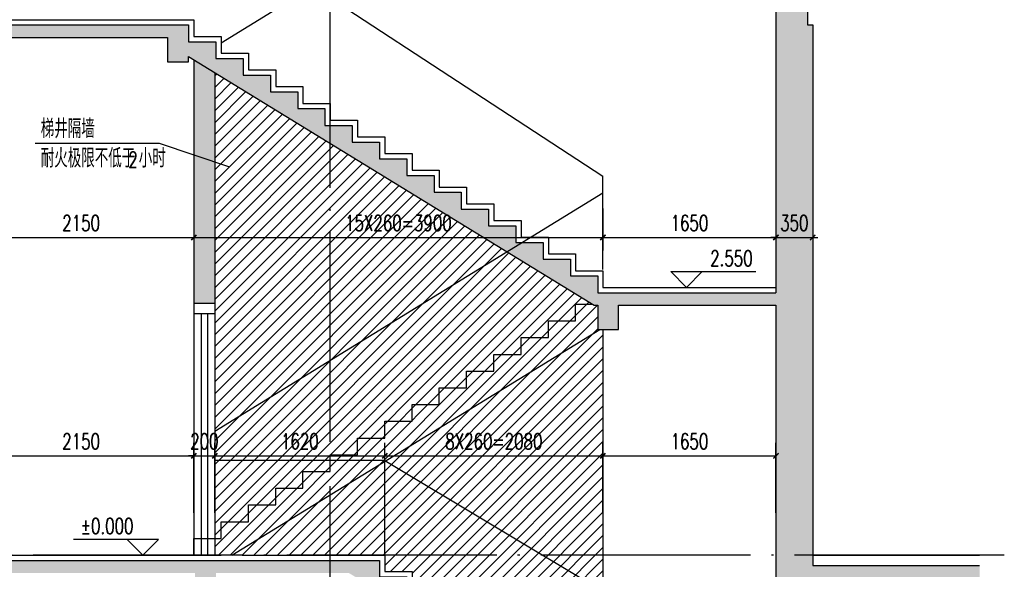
# Model space of a CAD drawing. Extents: x 797781 to 1255204, y 21234 to 1024248.
# Tile 981 of 1056: x 1151283 to 1160671, y 621238 to 626473. Entities that reach past the tile are written whole.
import ezdxf

# ---------------------------------------------------------------- set-up
doc = ezdxf.new("R2010")
doc.units = 0
doc.header["$LTSCALE"] = 1000
doc.header["$MEASUREMENT"] = 0
doc.linetypes.add('230303生产综合楼-平面图_t8$0$DOTE', pattern=[2.42, 2, -0.2, 0.02, -0.2])
for name, color, linetype in [('230303生产综合楼-平面图_t8$0$AXIS', 3, 'Continuous'), ('230303生产综合楼-平面图_t8$0$DIM_ELEV', 3, 'Continuous'), ('230303生产综合楼-平面图_t8$0$DIM_LEAD', 3, 'Continuous'), ('230303生产综合楼-平面图_t8$0$DOOR_FIRE', 4, 'Continuous'), ('230303生产综合楼-平面图_t8$0$DOTE', 1, '230303生产综合楼-平面图_t8$0$DOTE'), ('230303生产综合楼-平面图_t8$0$PUB_DIM', 3, 'Continuous'), ('230303生产综合楼-平面图_t8$0$PUB_TEXT', 7, 'Continuous'), ('230303生产综合楼-平面图_t8$0$WALL', 40, 'Continuous'), ('PUB_HATCH', 8, 'Continuous')]:
    doc.layers.add(name, color=color, linetype=linetype)
doc.styles.add('230303生产综合楼-平面图_t8$0$_TCH_DIM', font='SIMPLEX', dxfattribs={"bigfont": 'GBCBIG'})
doc.styles.add('230303生产综合楼-平面图_T8$0$_TCH_DIM_T3', font='SIMPLEX', dxfattribs={"width": 0.705882, "bigfont": 'GBCBIG'})
doc.dimstyles.new('230303生产综合楼-平面图_T8$0$_TCH_ARCH&&50', dxfattribs={"dimtxt": 148.75, "dimasz": 50, "dimexe": 125, "dimexo": 150, "dimgap": 63.125, "dimtad": 1, "dimdec": 0, "dimzin": 0, "dimdsep": 46, "dimtxsty": '230303生产综合楼-平面图_T8$0$_TCH_DIM_T3', "dimblk": '230303生产综合楼-平面图_t8$0$_ArchTick', "dimcen": 0.09, "dimclrt": 7, "dimazin": 2, "dimtfac": 1, "dimtdec": 0, "dimtix": 1, "dimtmove": 2, "dimatfit": 3, "dimfxl": 1, "dimtolj": 1, "dimtzin": 0, "dimarcsym": 0})

# ---------------------------------------------------------------- blocks, each defined once
blk = doc.blocks.new('230303生产综合楼-平面图_t8$0$_ArchTick')
at = {"color": 0, "linetype": 'ByBlock', "const_width": 0.3}
blk.add_lwpolyline([(-0.5, -0.5), (0.5, 0.5)], dxfattribs=at)
blk = doc.blocks.new('*D3576')
at = {"layer": '230303生产综合楼-平面图_t8$0$AXIS', "color": 0, "lineweight": -2, "transparency": 16777216}
for p, q in [((1150793.7, 621777), (1150793.7, 622444.1)), ((1152943.7, 621777), (1152943.7, 622444.1)), ((1150793.7, 622319.1), (1152943.7, 622319.1))]:
    blk.add_line(p, q, dxfattribs=at)
at = {"layer": 'Defpoints', "color": 0, "transparency": 16777216}
for p in [(1152943.7, 622319.1), (1150793.7, 621627), (1152943.7, 621627)]:
    blk.add_point(p, dxfattribs=at)
at = {"layer": '230303生产综合楼-平面图_t8$0$AXIS', "color": 0, "lineweight": -2, "transparency": 16777216, "xscale": 50, "yscale": 50, "zscale": 50, "rotation": 180}
blk.add_blockref('230303生产综合楼-平面图_t8$0$_ArchTick', (1150793.7, 622319.1), dxfattribs=at)
at = {"layer": '230303生产综合楼-平面图_t8$0$AXIS', "color": 0, "lineweight": -2, "transparency": 16777216, "xscale": 50, "yscale": 50, "zscale": 50}
blk.add_blockref('230303生产综合楼-平面图_t8$0$_ArchTick', (1152943.7, 622319.1), dxfattribs=at)
at = {"layer": '230303生产综合楼-平面图_t8$0$AXIS', "color": 7, "transparency": 16777216, "insert": (1151868.7, 622456.6), "char_height": 148.75, "attachment_point": 5, "style": '230303生产综合楼-平面图_T8$0$_TCH_DIM_T3'}
blk.add_mtext('\\A1;2150', dxfattribs=at)
blk = doc.blocks.new('*D3577')
at = {"layer": '230303生产综合楼-平面图_t8$0$AXIS', "color": 0, "lineweight": -2, "transparency": 16777216}
for p, q in [((1152943.7, 621777), (1152943.7, 622444.1)), ((1153143.7, 621777), (1153143.7, 622444.1)), ((1152943.7, 622319.1), (1152893.7, 622319.1)), ((1152943.7, 622319.1), (1153143.7, 622319.1)), ((1153143.7, 622319.1), (1153193.7, 622319.1))]:
    blk.add_line(p, q, dxfattribs=at)
at = {"layer": 'Defpoints', "color": 0, "transparency": 16777216}
for p in [(1153143.7, 622319.1), (1152943.7, 621627), (1153143.7, 621627)]:
    blk.add_point(p, dxfattribs=at)
at = {"layer": '230303生产综合楼-平面图_t8$0$AXIS', "color": 0, "lineweight": -2, "transparency": 16777216, "xscale": 50, "yscale": 50, "zscale": 50}
blk.add_blockref('230303生产综合楼-平面图_t8$0$_ArchTick', (1152943.7, 622319.1), dxfattribs=at)
at = {"layer": '230303生产综合楼-平面图_t8$0$AXIS', "color": 0, "lineweight": -2, "transparency": 16777216, "xscale": 50, "yscale": 50, "zscale": 50, "rotation": 180}
blk.add_blockref('230303生产综合楼-平面图_t8$0$_ArchTick', (1153143.7, 622319.1), dxfattribs=at)
at = {"layer": '230303生产综合楼-平面图_t8$0$AXIS', "color": 7, "transparency": 16777216, "insert": (1153043.7, 622456.6), "char_height": 148.75, "attachment_point": 5, "style": '230303生产综合楼-平面图_T8$0$_TCH_DIM_T3'}
blk.add_mtext('\\A1;200', dxfattribs=at)
blk = doc.blocks.new('*D3578')
at = {"layer": '230303生产综合楼-平面图_t8$0$AXIS', "color": 0, "lineweight": -2, "transparency": 16777216}
for p, q in [((1153143.7, 621777), (1153143.7, 622444.1)), ((1154763.7, 621777), (1154763.7, 622444.1)), ((1153143.7, 622319.1), (1154763.7, 622319.1))]:
    blk.add_line(p, q, dxfattribs=at)
at = {"layer": 'Defpoints', "color": 0, "transparency": 16777216}
for p in [(1154763.7, 622319.1), (1153143.7, 621627), (1154763.7, 621627)]:
    blk.add_point(p, dxfattribs=at)
at = {"layer": '230303生产综合楼-平面图_t8$0$AXIS', "color": 0, "lineweight": -2, "transparency": 16777216, "xscale": 50, "yscale": 50, "zscale": 50, "rotation": 180}
blk.add_blockref('230303生产综合楼-平面图_t8$0$_ArchTick', (1153143.7, 622319.1), dxfattribs=at)
at = {"layer": '230303生产综合楼-平面图_t8$0$AXIS', "color": 0, "lineweight": -2, "transparency": 16777216, "xscale": 50, "yscale": 50, "zscale": 50}
blk.add_blockref('230303生产综合楼-平面图_t8$0$_ArchTick', (1154763.7, 622319.1), dxfattribs=at)
at = {"layer": '230303生产综合楼-平面图_t8$0$AXIS', "color": 7, "transparency": 16777216, "insert": (1153953.7, 622456.6), "char_height": 148.75, "attachment_point": 5, "style": '230303生产综合楼-平面图_T8$0$_TCH_DIM_T3'}
blk.add_mtext('\\A1;1620', dxfattribs=at)
blk = doc.blocks.new('*D3579')
at = {"layer": '230303生产综合楼-平面图_t8$0$AXIS', "color": 0, "lineweight": -2, "transparency": 16777216}
for p, q in [((1154763.7, 621777), (1154763.7, 622444.1)), ((1156843.7, 621777), (1156843.7, 622444.1)), ((1154763.7, 622319.1), (1156843.7, 622319.1))]:
    blk.add_line(p, q, dxfattribs=at)
at = {"layer": 'Defpoints', "color": 0, "transparency": 16777216}
for p in [(1156843.7, 622319.1), (1154763.7, 621627), (1156843.7, 621627)]:
    blk.add_point(p, dxfattribs=at)
at = {"layer": '230303生产综合楼-平面图_t8$0$AXIS', "color": 0, "lineweight": -2, "transparency": 16777216, "xscale": 50, "yscale": 50, "zscale": 50, "rotation": 180}
blk.add_blockref('230303生产综合楼-平面图_t8$0$_ArchTick', (1154763.7, 622319.1), dxfattribs=at)
at = {"layer": '230303生产综合楼-平面图_t8$0$AXIS', "color": 0, "lineweight": -2, "transparency": 16777216, "xscale": 50, "yscale": 50, "zscale": 50}
blk.add_blockref('230303生产综合楼-平面图_t8$0$_ArchTick', (1156843.7, 622319.1), dxfattribs=at)
at = {"layer": '230303生产综合楼-平面图_t8$0$AXIS', "color": 7, "transparency": 16777216, "insert": (1155803.7, 622456.6), "char_height": 148.75, "attachment_point": 5, "style": '230303生产综合楼-平面图_T8$0$_TCH_DIM_T3'}
blk.add_mtext('\\A1;8X260=2080', dxfattribs=at)
blk = doc.blocks.new('*D3580')
at = {"layer": '230303生产综合楼-平面图_t8$0$AXIS', "color": 0, "lineweight": -2, "transparency": 16777216}
for p, q in [((1156843.7, 621777), (1156843.7, 622444.1)), ((1158493.7, 621777), (1158493.7, 622444.1)), ((1156843.7, 622319.1), (1158493.7, 622319.1))]:
    blk.add_line(p, q, dxfattribs=at)
at = {"layer": 'Defpoints', "color": 0, "transparency": 16777216}
for p in [(1158493.7, 622319.1), (1156843.7, 621627), (1158493.7, 621627)]:
    blk.add_point(p, dxfattribs=at)
at = {"layer": '230303生产综合楼-平面图_t8$0$AXIS', "color": 0, "lineweight": -2, "transparency": 16777216, "xscale": 50, "yscale": 50, "zscale": 50, "rotation": 180}
blk.add_blockref('230303生产综合楼-平面图_t8$0$_ArchTick', (1156843.7, 622319.1), dxfattribs=at)
at = {"layer": '230303生产综合楼-平面图_t8$0$AXIS', "color": 0, "lineweight": -2, "transparency": 16777216, "xscale": 50, "yscale": 50, "zscale": 50}
blk.add_blockref('230303生产综合楼-平面图_t8$0$_ArchTick', (1158493.7, 622319.1), dxfattribs=at)
at = {"layer": '230303生产综合楼-平面图_t8$0$AXIS', "color": 7, "transparency": 16777216, "insert": (1157668.7, 622456.6), "char_height": 148.75, "attachment_point": 5, "style": '230303生产综合楼-平面图_T8$0$_TCH_DIM_T3'}
blk.add_mtext('\\A1;1650', dxfattribs=at)
blk = doc.blocks.new('*D3636')
at = {"layer": '230303生产综合楼-平面图_t8$0$PUB_DIM', "color": 0, "lineweight": -2, "transparency": 16777216}
for p, q in [((1150793.7, 624675.5), (1150793.7, 624274.2)), ((1152943.7, 624675.5), (1152943.7, 624274.2)), ((1150793.7, 624399.2), (1152943.7, 624399.2))]:
    blk.add_line(p, q, dxfattribs=at)
at = {"layer": 'Defpoints', "color": 0, "transparency": 16777216}
for p in [(1150793.7, 624825.5), (1152943.7, 624825.5), (1152943.7, 624399.2)]:
    blk.add_point(p, dxfattribs=at)
at = {"layer": '230303生产综合楼-平面图_t8$0$PUB_DIM', "color": 0, "lineweight": -2, "transparency": 16777216, "xscale": 50, "yscale": 50, "zscale": 50, "rotation": 180}
blk.add_blockref('230303生产综合楼-平面图_t8$0$_ArchTick', (1150793.7, 624399.2), dxfattribs=at)
at = {"layer": '230303生产综合楼-平面图_t8$0$PUB_DIM', "color": 0, "lineweight": -2, "transparency": 16777216, "xscale": 50, "yscale": 50, "zscale": 50}
blk.add_blockref('230303生产综合楼-平面图_t8$0$_ArchTick', (1152943.7, 624399.2), dxfattribs=at)
at = {"layer": '230303生产综合楼-平面图_t8$0$PUB_DIM', "color": 7, "transparency": 16777216, "insert": (1151868.7, 624536.7), "char_height": 148.75, "attachment_point": 5, "style": '230303生产综合楼-平面图_T8$0$_TCH_DIM_T3'}
blk.add_mtext('\\A1;2150', dxfattribs=at)
blk = doc.blocks.new('*D3637')
at = {"layer": '230303生产综合楼-平面图_t8$0$PUB_DIM', "color": 0, "lineweight": -2, "transparency": 16777216}
for p, q in [((1152943.7, 624675.5), (1152943.7, 624274.2)), ((1156843.7, 624675.5), (1156843.7, 624274.2)), ((1152943.7, 624399.2), (1156843.7, 624399.2))]:
    blk.add_line(p, q, dxfattribs=at)
at = {"layer": 'Defpoints', "color": 0, "transparency": 16777216}
for p in [(1152943.7, 624825.5), (1156843.7, 624825.5), (1156843.7, 624399.2)]:
    blk.add_point(p, dxfattribs=at)
at = {"layer": '230303生产综合楼-平面图_t8$0$PUB_DIM', "color": 0, "lineweight": -2, "transparency": 16777216, "xscale": 50, "yscale": 50, "zscale": 50, "rotation": 180}
blk.add_blockref('230303生产综合楼-平面图_t8$0$_ArchTick', (1152943.7, 624399.2), dxfattribs=at)
at = {"layer": '230303生产综合楼-平面图_t8$0$PUB_DIM', "color": 0, "lineweight": -2, "transparency": 16777216, "xscale": 50, "yscale": 50, "zscale": 50}
blk.add_blockref('230303生产综合楼-平面图_t8$0$_ArchTick', (1156843.7, 624399.2), dxfattribs=at)
at = {"layer": '230303生产综合楼-平面图_t8$0$PUB_DIM', "color": 7, "transparency": 16777216, "insert": (1154893.7, 624536.7), "char_height": 148.75, "attachment_point": 5, "style": '230303生产综合楼-平面图_T8$0$_TCH_DIM_T3'}
blk.add_mtext('\\A1;15X260=3900', dxfattribs=at)
blk = doc.blocks.new('*D3638')
at = {"layer": '230303生产综合楼-平面图_t8$0$PUB_DIM', "color": 0, "lineweight": -2, "transparency": 16777216}
for p, q in [((1156843.7, 624675.5), (1156843.7, 624274.2)), ((1158493.7, 624675.5), (1158493.7, 624274.2)), ((1156843.7, 624399.2), (1158493.7, 624399.2))]:
    blk.add_line(p, q, dxfattribs=at)
at = {"layer": 'Defpoints', "color": 0, "transparency": 16777216}
for p in [(1156843.7, 624825.5), (1158493.7, 624825.5), (1158493.7, 624399.2)]:
    blk.add_point(p, dxfattribs=at)
at = {"layer": '230303生产综合楼-平面图_t8$0$PUB_DIM', "color": 0, "lineweight": -2, "transparency": 16777216, "xscale": 50, "yscale": 50, "zscale": 50, "rotation": 180}
blk.add_blockref('230303生产综合楼-平面图_t8$0$_ArchTick', (1156843.7, 624399.2), dxfattribs=at)
at = {"layer": '230303生产综合楼-平面图_t8$0$PUB_DIM', "color": 0, "lineweight": -2, "transparency": 16777216, "xscale": 50, "yscale": 50, "zscale": 50}
blk.add_blockref('230303生产综合楼-平面图_t8$0$_ArchTick', (1158493.7, 624399.2), dxfattribs=at)
at = {"layer": '230303生产综合楼-平面图_t8$0$PUB_DIM', "color": 7, "transparency": 16777216, "insert": (1157668.7, 624536.7), "char_height": 148.75, "attachment_point": 5, "style": '230303生产综合楼-平面图_T8$0$_TCH_DIM_T3'}
blk.add_mtext('\\A1;1650', dxfattribs=at)
blk = doc.blocks.new('*D3639')
at = {"layer": '230303生产综合楼-平面图_t8$0$PUB_DIM', "color": 0, "lineweight": -2, "transparency": 16777216}
for p, q in [((1158493.7, 624675.5), (1158493.7, 624274.2)), ((1158843.7, 624675.5), (1158843.7, 624274.2)), ((1158493.7, 624399.2), (1158443.7, 624399.2)), ((1158493.7, 624399.2), (1158843.7, 624399.2)), ((1158843.7, 624399.2), (1158893.7, 624399.2))]:
    blk.add_line(p, q, dxfattribs=at)
at = {"layer": 'Defpoints', "color": 0, "transparency": 16777216}
for p in [(1158493.7, 624825.5), (1158843.7, 624825.5), (1158843.7, 624399.2)]:
    blk.add_point(p, dxfattribs=at)
at = {"layer": '230303生产综合楼-平面图_t8$0$PUB_DIM', "color": 0, "lineweight": -2, "transparency": 16777216, "xscale": 50, "yscale": 50, "zscale": 50}
blk.add_blockref('230303生产综合楼-平面图_t8$0$_ArchTick', (1158493.7, 624399.2), dxfattribs=at)
at = {"layer": '230303生产综合楼-平面图_t8$0$PUB_DIM', "color": 0, "lineweight": -2, "transparency": 16777216, "xscale": 50, "yscale": 50, "zscale": 50, "rotation": 180}
blk.add_blockref('230303生产综合楼-平面图_t8$0$_ArchTick', (1158843.7, 624399.2), dxfattribs=at)
at = {"layer": '230303生产综合楼-平面图_t8$0$PUB_DIM', "color": 7, "transparency": 16777216, "insert": (1158668.7, 624536.7), "char_height": 148.75, "attachment_point": 5, "style": '230303生产综合楼-平面图_T8$0$_TCH_DIM_T3'}
blk.add_mtext('\\A1;350', dxfattribs=at)

msp = doc.modelspace()

# ---------------------------------------------------------------- hatches: boundary and pattern name
at = {"layer": 'PUB_HATCH'}
h = msp.add_hatch(dxfattribs=at)
h.set_pattern_fill('钢筋混凝土', color=256, scale=50)
h.set_pattern_definition([(45, (377525.06, 710188.74), (-88.388348, 88.388348), []), (50, (377525.06, 710188.74), (358.63009, -31.37607), [37.5, -412.5]), (355, (377525.06, 710188.74), (-69.37567, 376.09607), [30, -330]), (100.4514, (377554.94, 710186.13), (289.25469, 344.71977), [31.8701, -350.57106]), (46.1842, (377525.06, 710288.74), (533.62052, -82.7595), [56.25, -618.75]), (96.6356, (377569.5, 710281.85), (467.33135, 487.05894), [47.80514, -525.8565]), (351.1842, (377525.06, 710288.74), (467.33097, 487.0593), [45, -495]), (21, (377575.06, 710263.74), (298.45353, -201.30945), [37.5, -412.5]), (326, (377575.06, 710263.74), (121.65767, 362.57502), [30, -330]), (71.4514, (377599.93, 710246.97), (420.11131, 161.26525), [31.8701, -350.57106]), (37.5, (377525.06, 710188.74), (6.079928, 166.446927), [0, -326, 0, -335, 0, -331.25]), (7.5, (377525.06, 710188.74), (131.53477, 197.205856), [0, -191, 0, -318.5, 0, -126.25]), (327.5, (377413.56, 710188.74), (266.911218, -11.277436), [0, -125, 0, -390, 0, -517.5]), (317.5, (377363.56, 710188.74), (291.593085, 50.05249), [0, -162.5, 0, -259, 0, -367.5])])
h.paths.add_polyline_path([(1158843.7, 626423.4), (1158793.7, 626423.4), (1158793.7, 631043.4), (1160434.7, 631043.4), (1160434.7, 631173.4), (1158793.7, 631173.4), (1158793.7, 635243.4), (1160434.7, 635243.4), (1160434.7, 635373.4), (1158793.7, 635373.4), (1158793.7, 639443.4), (1160434.7, 639443.4), (1160434.7, 639573.4), (1158793.7, 639573.4), (1158793.7, 643743.4), (1160434.7, 643743.4), (1160434.7, 643873.4), (1148641.1, 643873.4), (1148641.1, 643743.4), (1149693.7, 643743.4), (1149693.7, 639573.4), (1148641.1, 639573.4), (1148641.1, 639443.4), (1149693.7, 639443.4), (1149693.7, 635373.4), (1148641.1, 635373.4), (1148641.1, 635243.4), (1149693.7, 635243.4), (1149693.7, 631173.4), (1148641.1, 631173.4), (1148641.1, 631043.4), (1149693.7, 631043.4), (1149693.7, 626373.4), (1148641.1, 626373.4), (1148641.1, 626243.4), (1149643.7, 626243.4), (1149643.7, 621273.4), (1148641.1, 621273.4), (1148641.1, 621023.4), (1149643.7, 621023.4), (1149643.7, 615673.4), (1148641.1, 615673.4), (1148641.1, 615373.4), (1160434.7, 615373.4), (1160434.7, 615673.4), (1158843.7, 615673.4), (1158843.7, 621023.4), (1160434.7, 621023.4), (1160434.7, 621273.4), (1158843.7, 621273.4)])
h.paths.add_polyline_path([(1158493.7, 623873.3), (1156793.7, 623873.3), (1156793.7, 624032.7), (1156533.7, 624032.7), (1156533.7, 624192.1), (1156273.7, 624192.1), (1156273.7, 624351.4), (1156013.7, 624351.4), (1156013.7, 624510.8), (1155753.7, 624510.8), (1155753.7, 624670.2), (1155493.7, 624670.2), (1155493.7, 624829.6), (1155233.7, 624829.6), (1155233.7, 624989), (1154973.7, 624989), (1154973.7, 625148.3), (1154713.7, 625148.3), (1154713.7, 625307.7), (1154453.7, 625307.7), (1154453.7, 625467.1), (1154193.7, 625467.1), (1154193.7, 625626.5), (1153933.7, 625626.5), (1153933.7, 625785.9), (1153673.7, 625785.9), (1153673.7, 625945.2), (1153413.7, 625945.2), (1153413.7, 626104.6), (1153153.7, 626104.6), (1153153.7, 626264), (1152893.7, 626264), (1152893.7, 626423.2), (1150593.7, 626423.2), (1150593.7, 625823.4), (1150793.7, 625823.4), (1150793.7, 626303.4), (1152693.7, 626303.4), (1152693.7, 626073.4), (1152893.7, 626073.4), (1152893.7, 626123.3), (1156759.7, 623753.4), (1156793.7, 623753.4), (1156793.7, 623523.4), (1156993.7, 623523.4), (1156993.7, 623753.4), (1158493.7, 623753.4), (1158493.7, 619923.3), (1156793.7, 619923.3), (1156793.7, 620078.9), (1156533.7, 620078.9), (1156533.7, 620234.5), (1156273.7, 620234.5), (1156273.7, 620390), (1156013.7, 620390), (1156013.7, 620545.6), (1155753.7, 620545.6), (1155753.7, 620701.1), (1155493.7, 620701.1), (1155493.7, 620856.7), (1155233.7, 620856.7), (1155233.7, 621012.3), (1154973.7, 621012.3), (1154973.7, 621167.8), (1154713.7, 621167.8), (1154713.7, 621323.4), (1150593.7, 621323.4), (1150593.7, 620723.4), (1150793.7, 620723.4), (1150793.7, 621203.4), (1152953.7, 621203.4), (1152953.7, 620973.4), (1153153.7, 620973.4), (1153153.7, 621203.4), (1154420.6, 621203.4), (1156760.6, 619803.3), (1156893.7, 619803.3), (1156893.7, 619573.3), (1157093.7, 619573.3), (1157093.7, 619803.3), (1158493.7, 619803.3), (1158493.7, 617123.3), (1156793.7, 617123.3), (1156793.7, 617278.9), (1156533.7, 617278.9), (1156533.7, 617434.5), (1156273.7, 617434.5), (1156273.7, 617590), (1156013.7, 617590), (1156013.7, 617745.6), (1155753.7, 617745.6), (1155753.7, 617901.1), (1155493.7, 617901.1), (1155493.7, 618056.7), (1155233.7, 618056.7), (1155233.7, 618212.3), (1154973.7, 618212.3), (1154973.7, 618367.8), (1154713.7, 618367.8), (1154713.7, 618523.4), (1150593.7, 618523.4), (1150593.7, 618173.4), (1150793.7, 618173.4), (1150793.7, 618403.4), (1152953.7, 618403.4), (1152953.7, 618173.4), (1153153.7, 618173.4), (1153153.7, 618403.4), (1154420.6, 618403.4), (1156760.6, 617003.3), (1156893.7, 617003.3), (1156893.7, 616773.3), (1157093.7, 616773.3), (1157093.7, 617003.3), (1158493.7, 617003.3), (1158493.7, 615673.4), (1149993.7, 615673.4), (1149993.7, 643743.4), (1150593.7, 643743.4), (1150593.7, 643223.4), (1150793.7, 643223.4), (1150793.7, 643743.4), (1158493.7, 643743.4), (1158493.7, 637523.4), (1156793.7, 637523.4), (1156793.7, 637684.9), (1156533.7, 637684.9), (1156533.7, 637846.5), (1156273.7, 637846.5), (1156273.7, 638008), (1156013.7, 638008), (1156013.7, 638169.6), (1155753.7, 638169.6), (1155753.7, 638331.1), (1155493.7, 638331.1), (1155493.7, 638492.6), (1155233.7, 638492.6), (1155233.7, 638654.2), (1154973.7, 638654.2), (1154973.7, 638815.7), (1154713.7, 638815.7), (1154713.7, 638977.3), (1154453.7, 638977.3), (1154453.7, 639138.8), (1154193.7, 639138.8), (1154193.7, 639300.3), (1153933.7, 639300.3), (1153933.7, 639461.9), (1153673.7, 639461.9), (1153673.7, 639623.4), (1150593.7, 639623.4), (1150593.7, 639023.4), (1150793.7, 639023.4), (1150793.7, 639503.4), (1153473.7, 639503.4), (1153473.7, 639273.4), (1153673.7, 639273.4), (1153673.7, 639320.6), (1156759.5, 637403.4), (1156793.7, 637403.4), (1156793.7, 637173.4), (1156993.7, 637173.4), (1156993.7, 637403.4), (1158493.7, 637403.4), (1158493.7, 633323.4), (1156793.7, 633323.4), (1156793.7, 633484.9), (1156533.7, 633484.9), (1156533.7, 633646.5), (1156273.7, 633646.5), (1156273.7, 633808), (1156013.7, 633808), (1156013.7, 633969.6), (1155753.7, 633969.6), (1155753.7, 634131.1), (1155493.7, 634131.1), (1155493.7, 634292.6), (1155233.7, 634292.6), (1155233.7, 634454.2), (1154973.7, 634454.2), (1154973.7, 634615.7), (1154713.7, 634615.7), (1154713.7, 634777.3), (1154453.7, 634777.3), (1154453.7, 634938.8), (1154193.7, 634938.8), (1154193.7, 635100.3), (1153933.7, 635100.3), (1153933.7, 635261.9), (1153673.7, 635261.9), (1153673.7, 635423.4), (1150593.7, 635423.4), (1150593.7, 634823.4), (1150793.7, 634823.4), (1150793.7, 635303.4), (1153473.7, 635303.4), (1153473.7, 635073.4), (1153673.7, 635073.4), (1153673.7, 635120.6), (1156759.5, 633203.4), (1156793.7, 633203.4), (1156793.7, 632973.4), (1156993.7, 632973.4), (1156993.7, 633203.4), (1158493.7, 633203.4), (1158493.7, 628823.4), (1156793.7, 628823.4), (1156793.7, 628983.4), (1156533.7, 628983.4), (1156533.7, 629143.4), (1156273.7, 629143.4), (1156273.7, 629303.4), (1156013.7, 629303.4), (1156013.7, 629463.4), (1155753.7, 629463.4), (1155753.7, 629623.4), (1155493.7, 629623.4), (1155493.7, 629783.4), (1155233.7, 629783.4), (1155233.7, 629943.4), (1154973.7, 629943.4), (1154973.7, 630103.4), (1154713.7, 630103.4), (1154713.7, 630263.4), (1154453.7, 630263.4), (1154453.7, 630423.4), (1154193.7, 630423.4), (1154193.7, 630583.4), (1153933.7, 630583.4), (1153933.7, 630743.4), (1153673.7, 630743.4), (1153673.7, 630903.4), (1153413.7, 630903.4), (1153413.7, 631063.4), (1153153.7, 631063.4), (1153153.7, 631223.4), (1150593.7, 631223.4), (1150593.7, 630623.4), (1150793.7, 630623.4), (1150793.7, 631103.4), (1152953.7, 631103.4), (1152953.7, 630873.4), (1153153.7, 630873.4), (1153153.7, 630922.5), (1156759.7, 628703.4), (1156793.7, 628703.4), (1156793.7, 628473.4), (1156993.7, 628473.4), (1156993.7, 628703.4), (1158493.7, 628703.4)], flags=16)
h.paths.add_polyline_path([(1153143.7, 623673.4), (1152943.7, 623673.4), (1152943.7, 623773.4), (1153143.7, 623773.4)], flags=0)
h.paths.add_polyline_path([(1153523.7, 639623.4), (1153673.7, 639623.4), (1153673.7, 639773.4), (1153523.7, 639773.4)], flags=16)
h = msp.add_hatch(dxfattribs=at)
h.set_pattern_fill('加气混凝土', color=256, scale=50)
h.set_pattern_definition([(0, (377702.06, 710005.74), (300, 600), [0, -600]), (0, (377351.06, 709924.74), (300, 600), [0, -600]), (0, (377546.06, 709918.74), (300, 600), [0, -600]), (0, (377759.06, 710095.74), (300, 600), [0, -600]), (0, (377510.06, 709888.74), (300, 600), [0, -600]), (0, (377819.06, 710473.74), (300, 600), [0, -600]), (0, (377636.06, 710425.74), (300, 600), [0, -600]), (0, (377732.06, 710350.74), (300, 600), [0, -600]), (0, (377243.06, 710338.74), (300, 600), [0, -600]), (0, (377537.06, 710311.74), (300, 600), [0, -600]), (0, (377423.06, 710158.74), (300, 600), [0, -600]), (0, (377429.06, 709933.74), (300, 600), [0, -600]), (0, (377654.06, 709909.74), (300, 600), [0, -600]), (0, (377819.06, 710173.74), (300, 600), [0, -600]), (0, (377258.06, 710080.74), (300, 600), [0, -600]), (0, (377309.06, 710182.74), (300, 600), [0, -600]), (0, (377543.06, 710140.74), (300, 600), [0, -600]), (0, (377459.06, 710053.74), (300, 600), [0, -600]), (0, (377411.06, 710251.74), (300, 600), [0, -600]), (0, (377486.06, 710476.74), (300, 600), [0, -600]), (0, (377282.06, 709954.74), (300, 600), [0, -600]), (0, (377612.06, 710353.74), (300, 600), [0, -600]), (0, (377333.06, 710362.74), (300, 600), [0, -600]), (0, (377285.06, 710440.74), (300, 600), [0, -600]), (130.601294, (377782.2, 710285.886), (-1499.9999834, 1800.0000079), [26.34155, -11037.111]), (18.434949, (377739.34, 710297.31), (1499.999994, 599.999996), [27.10524, -3767.6279]), (90, (377739.34, 710271.6), (300, 600), [25.7143, -1174.28565]), (161.565051, (377765.06, 710263.03), (-1500.000008, 599.999955), [27.10524, -3767.6279]), (53.130102, (377765.06, 710263.03), (300, 600), [28.57143, -2971.4285]), (135, (377787.91, 709957.31), (-300.000036, 599.99996), [24.24366, -1672.8126]), (45, (377753.63, 709957.31), (300, 600), [24.24366, -1672.8126]), (135, (377770.77, 709940.17), (-300.000036, 599.99996), [24.24366, -1672.8126]), (45, (377770.77, 709940.17), (300, 600), [24.24366, -1672.8126]), (116.56505, (377499.34, 710360.17), (-5e-05, 1199.99997), [31.94383, -638.8765]), (180, (377485.06, 710388.74), (-300, 600), [34.2857, -565.71425]), (63.43495, (377436.5, 710360.17), (3e-06, 1200), [31.94383, -638.8765]), (116.56505, (377450.77, 710331.6), (-5e-05, 1199.99997), [31.94383, -638.8765]), (0, (377450.77, 710331.6), (300, 600), [34.2857, -565.71425]), (63.43495, (377485.06, 710331.6), (3e-06, 1200), [31.94383, -638.8765]), (107.102728, (377725.056, 710157.315), (-899.9999656, 3000.00000484), [38.86135, -16282.9025]), (143.972626, (377713.627, 710194.457), (-5699.9999277, 4199.9999952), [38.86135, -8122.02]), (180, (377682.2, 710217.3), (-300, 600), [37.14286, -562.8571]), (36.027373, (377613.627, 710194.457), (5699.999958, 4199.9999547), [38.86135, -8122.02]), (71.565051, (377602.2, 710160.17), (900.000005, 2999.999995), [36.1403, -3758.5928]), (107.102728, (377613.627, 710123.029), (-899.9999656, 3000.00000484), [38.86135, -16282.9025]), (143.972626, (377645.056, 710100.17), (-5699.9999277, 4199.9999952), [38.86135, -8122.02]), (0, (377645.06, 710100.2), (300, 600), [37.14286, -562.8571]), (36.027373, (377682.2, 710100.17), (5699.999958, 4199.9999547), [38.86135, -8122.02]), (71.565051, (377713.63, 710123.03), (900.000005, 2999.999995), [36.1403, -3758.5928]), (150.255118, (377730.77, 710437.315), (-900.000002, 599.9999926), [23.035, -4814.3196]), (90, (377710.77, 710425.9), (300, 600), [22.85714, -1177.14275]), (29.744881, (377710.77, 710425.886), (900.0000005, 599.999997), [23.035, -4814.3196]), (116.56505, (377590.77, 710011.6), (-5e-05, 1199.99997), [31.94383, -638.8765]), (168.690067, (377576.484, 710040.17), (-2700.000002, 599.999985), [29.13725, -6089.6855]), (41.185925, (377525.056, 710025.886), (7499.9999546, 6599.9999423), [30.37184, -12725.802]), (90, (377525.06, 709997.3), (300, 600), [28.57143, -1171.4285]), (138.814074, (377547.913, 709977.315), (-7499.9998667, 6600.000042), [30.37184, -12725.802]), (16.699244, (377547.913, 709977.315), (9899.9999255, 2999.9999686), [29.82945, -12498.5375]), (60.945396, (377576.484, 709985.886), (299.9999992, 599.9999947), [29.4161, -12325.3395]), (109.983106, (377339.341, 710263.03), (-1500.00000565, 4199.9999889), [33.442, -14012.1975]), (155.556045, (377327.913, 710294.457), (-3900.0000149, 1799.9999626), [34.523, -14465.1315]), (24.4439547, (377265.056, 710294.457), (3900.00000195, 1799.99999134), [34.523, -14465.1315]), (70.0168934, (377253.627, 710263.03), (1500.0000045, 4199.9999896), [33.442, -14012.1975]), (109.983106, (377265.056, 710231.6), (-1500.00000565, 4199.9999889), [33.442, -14012.1975]), (160.016893, (377296.484, 710220.17), (-1500.000001, 599.9999727), [33.442, -6989.3775]), (19.9831065, (377296.484, 710220.17), (1499.9999918, 599.999999), [33.442, -6989.3775]), (70.0168934, (377327.913, 710231.6), (1500.0000045, 4199.9999896), [33.442, -14012.1975]), (122.005383, (377562.2, 710208.74), (-300.0000403, 599.9999694), [26.95423, -5633.434]), (18.434949, (377522.2, 710223.03), (1499.999994, 599.999996), [27.10524, -3767.6279]), (90, (377522.2, 710197.3), (300, 600), [25.7143, -1174.28565]), (161.565051, (377547.91, 710188.74), (-1500.000008, 599.999955), [27.10524, -3767.6279]), (54.462322, (377547.913, 710188.743), (2099.999997, 2999.9999955), [24.57807, -10298.2115]), (116.56505, (377387.9, 710063.03), (-5e-05, 1199.99997), [31.94383, -638.8765]), (180, (377373.6, 710091.6), (-300, 600), [31.42857, -568.5714]), (59.0362434, (377325.056, 710063.03), (300.000001, 599.999997), [33.31973, -6963.822]), (120.963756, (377342.2, 710034.457), (-300.000041, 599.9999724), [33.31973, -6963.822]), (0, (377342.2, 710034.46), (300, 600), [31.42857, -568.5714]), (63.43495, (377373.63, 710034.46), (3e-06, 1200), [31.94383, -638.8765])])
h.paths.add_polyline_path([(1150793.7, 643223.4), (1150593.7, 643223.4), (1150593.7, 639623.4), (1150793.7, 639623.4)])
h.paths.add_polyline_path([(1150793.7, 639023.4), (1150593.7, 639023.4), (1150593.7, 635423.4), (1150793.7, 635423.4)])
h.paths.add_polyline_path([(1150793.7, 634823.4), (1150593.7, 634823.4), (1150593.7, 631223.4), (1150793.7, 631223.4)])
h.paths.add_polyline_path([(1150593.7, 626423.2), (1150793.7, 626423.2), (1150793.7, 630623.4), (1150593.7, 630623.4)])
h.paths.add_polyline_path([(1153143.7, 625970), (1152943.7, 626092.6), (1152943.7, 623773.4), (1153143.7, 623773.4)])
h.paths.add_polyline_path([(1150593.7, 621323.4), (1150793.7, 621323.4), (1150793.7, 625823.4), (1150593.7, 625823.4)])
h.paths.add_polyline_path([(1150593.7, 618523.4), (1150793.7, 618523.4), (1150793.7, 620723.4), (1150593.7, 620723.4)])
h.paths.add_polyline_path([(1150793.7, 618173.4), (1150593.7, 618173.4), (1150593.7, 615673.4), (1150793.7, 615673.4)])
h = msp.add_hatch(dxfattribs=at)
h.set_pattern_fill('ANSI31', color=256, scale=50)
h.set_pattern_definition([(45, (413340.53, 710188.74), (-56.126601, 56.126601), [])])
h.paths.add_polyline_path([(1153143.7, 625970), (1156759.7, 623753.4), (1156793.7, 623753.4), (1156793.7, 623523.4), (1156843.7, 623523.4), (1156843.7, 620128.9), (1156583.7, 620128.9), (1156583.7, 620284.5), (1156323.7, 620284.5), (1156323.7, 620440), (1156063.7, 620440), (1156063.7, 620595.6), (1155803.7, 620595.6), (1155803.7, 620751.1), (1155543.7, 620751.1), (1155543.7, 620906.7), (1155283.7, 620906.7), (1155283.7, 621062.3), (1155023.7, 621062.3), (1155023.7, 621217.8), (1154763.7, 621217.8), (1154763.7, 621373.4), (1153143.7, 621373.4)])

# ---------------------------------------------------------------- linework, layer by layer
at = {"color": 6}
for points in [[(1153203.7, 626251.5), (1156814.3, 628473.4)], [(1153143.7, 622555.2), (1156843.7, 624823.3)], [(1152771.6, 621373.4), (1152943.7, 621373.4), (1152943.7, 621532.6), (1153203.7, 621532.6), (1153203.7, 621692), (1153463.7, 621692), (1153463.7, 621851.4), (1153723.7, 621851.4), (1153723.7, 622010.7), (1153983.7, 622010.7), (1153983.7, 622170.1), (1154243.7, 622170.1), (1154243.7, 622329.5), (1154503.7, 622329.5), (1154503.7, 622488.9), (1154763.7, 622488.9), (1154763.7, 622648.3), (1155023.7, 622648.3), (1155023.7, 622807.6), (1155283.7, 622807.6), (1155283.7, 622967), (1155543.7, 622967), (1155543.7, 623126.4), (1155803.7, 623126.4), (1155803.7, 623285.8), (1156063.7, 623285.8), (1156063.7, 623445.2), (1156323.7, 623445.2), (1156323.7, 623604.5), (1156583.7, 623604.5), (1156583.7, 623763.9), (1156742.5, 623763.9)], [(1153305.6, 621373.4), (1156813, 623523.4)]]:
    msp.add_lwpolyline(points, dxfattribs=at)
for points in [[(1152943.7, 627533.5), (1156843.7, 624983.5)], [(1150793.7, 626473.2), (1152943.7, 626473.2), (1152943.7, 626314), (1153203.7, 626314), (1153203.7, 626154.6), (1153463.7, 626154.6), (1153463.7, 625995.2), (1153723.7, 625995.2), (1153723.7, 625835.9), (1153983.7, 625835.9), (1153983.7, 625676.5), (1154243.7, 625676.5), (1154243.7, 625517.1), (1154503.7, 625517.1), (1154503.7, 625357.7), (1154763.7, 625357.7), (1154763.7, 625198.3), (1155023.7, 625198.3), (1155023.7, 625039), (1155283.7, 625039), (1155283.7, 624879.6), (1155543.7, 624879.6), (1155543.7, 624720.2), (1155803.7, 624720.2), (1155803.7, 624560.8), (1156063.7, 624560.8), (1156063.7, 624401.4), (1156323.7, 624401.4), (1156323.7, 624242.1), (1156583.7, 624242.1), (1156583.7, 624082.7), (1156843.7, 624082.7), (1156843.7, 623923.3), (1158493.7, 623923.3)], [(1156843.7, 624093.4), (1156843.7, 624983.5)], [(1156843.7, 623523.4), (1156843.7, 619973.3)], [(1154763.7, 622273.4), (1153143.7, 622273.4)], [(1154763.7, 622273.4), (1156843.7, 621028.9)], [(1154763.7, 621373.4), (1154763.7, 622273.4)], [(1150793.7, 621373.4), (1153203.7, 621373.4)], [(1153403.7, 621373.4), (1154763.7, 621373.4), (1154763.7, 621217.8), (1155023.7, 621217.8), (1155023.7, 621062.3), (1155283.7, 621062.3), (1155283.7, 620906.7), (1155543.7, 620906.7), (1155543.7, 620751.1), (1155803.7, 620751.1), (1155803.7, 620595.6), (1156063.7, 620595.6), (1156063.7, 620440), (1156323.7, 620440), (1156323.7, 620284.5), (1156583.7, 620284.5), (1156583.7, 620128.9), (1156843.7, 620128.9), (1156843.7, 619973.3), (1158493.7, 619973.3)], [(1158843.7, 621373.4), (1160434.7, 621373.4)]]:
    msp.add_lwpolyline(points)
at = {"layer": '230303生产综合楼-平面图_t8$0$DIM_ELEV'}
for p, q in [((1157641.4, 623923.4), (1157491.4, 624073.4)), ((1157491.4, 624073.4), (1158301.4, 624073.4)), ((1157641.4, 623923.4), (1157791.4, 624073.4)), ((1152606.4, 621523.4), (1151796.4, 621523.4)), ((1152456.4, 621373.4), (1152306.4, 621523.4)), ((1152456.4, 621373.4), (1152606.4, 621523.4))]:
    msp.add_line(p, q, dxfattribs=at)
at = {"layer": '230303生产综合楼-平面图_t8$0$DIM_LEAD'}
for p, q in [((1152614.6, 625292.7), (1151431.4, 625292.7)), ((1153287.4, 625070), (1152614.6, 625292.7)), ((1153287.4, 625070), (1152614.6, 625292.7))]:
    msp.add_line(p, q, dxfattribs=at)
at = {"layer": '230303生产综合楼-平面图_t8$0$DOOR_FIRE'}
for points in [[(1152943.7, 623673.4), (1152943.7, 621373.4)], [(1153013.7, 623673.4), (1153013.7, 621373.4)], [(1153073.7, 623673.4), (1153073.7, 621373.4)], [(1153143.7, 623673.4), (1153143.7, 621373.4)]]:
    msp.add_lwpolyline(points, dxfattribs=at)
at = {"layer": '230303生产综合楼-平面图_t8$0$DOTE'}
for p, q in [((1154243.7, 615191.7), (1154243.7, 640664.7)), ((1160670.8, 621373.4), (1148015.4, 621373.4))]:
    msp.add_line(p, q, dxfattribs=at)
at = {"layer": '230303生产综合楼-平面图_t8$0$WALL'}
for p, q in [((1156758.9, 623753.4), (1156793.7, 623753.4)), ((1156993.7, 623753.4), (1158493.7, 623753.4))]:
    msp.add_line(p, q, dxfattribs=at)
for points in [[(1158793.7, 631043.4), (1158793.7, 626423.4)], [(1158493.7, 628703.4), (1158493.7, 623873.3)], [(1150593.7, 626423.2), (1152893.7, 626423.2), (1152893.7, 626264), (1153153.7, 626264), (1153153.7, 626104.6), (1153413.7, 626104.6), (1153413.7, 625945.2), (1153673.7, 625945.2), (1153673.7, 625785.9), (1153933.7, 625785.9), (1153933.7, 625626.5), (1154193.7, 625626.5), (1154193.7, 625467.1), (1154453.7, 625467.1), (1154453.7, 625307.7), (1154713.7, 625307.7), (1154713.7, 625148.3), (1154973.7, 625148.3), (1154973.7, 624989), (1155233.7, 624989), (1155233.7, 624829.6), (1155493.7, 624829.6), (1155493.7, 624670.2), (1155753.7, 624670.2), (1155753.7, 624510.8), (1156013.7, 624510.8), (1156013.7, 624351.4), (1156273.7, 624351.4), (1156273.7, 624192.1), (1156533.7, 624192.1), (1156533.7, 624032.7), (1156793.7, 624032.7), (1156793.7, 623873.3), (1158493.7, 623873.3)], [(1158793.7, 626423.4), (1158843.7, 626423.4)], [(1158843.7, 626423.4), (1158843.7, 621273.4)], [(1150793.7, 626303.4), (1152693.7, 626303.4)], [(1152693.7, 626303.4), (1152693.7, 626073.4), (1152893.7, 626073.4), (1152893.7, 626123.3)], [(1152893.7, 626123.3), (1156759.7, 623753.4)], [(1152943.7, 626092.6), (1152943.7, 623673.4)], [(1153143.7, 625970), (1153143.7, 623673.4)], [(1152943.7, 623773.4), (1153143.7, 623773.4)], [(1156793.7, 623753.4), (1156793.7, 623523.4), (1156993.7, 623523.4), (1156993.7, 623753.4)], [(1158493.7, 623753.4), (1158493.7, 619923.3)], [(1152943.7, 623673.4), (1153143.7, 623673.4)], [(1150593.7, 621323.4), (1154713.7, 621323.4), (1154713.7, 621167.8), (1154973.7, 621167.8), (1154973.7, 621012.3), (1155233.7, 621012.3), (1155233.7, 620856.7), (1155493.7, 620856.7), (1155493.7, 620701.1), (1155753.7, 620701.1), (1155753.7, 620545.6), (1156013.7, 620545.6), (1156013.7, 620390), (1156273.7, 620390), (1156273.7, 620234.5), (1156533.7, 620234.5), (1156533.7, 620078.9), (1156793.7, 620078.9), (1156793.7, 619923.3), (1158493.7, 619923.3)], [(1158843.7, 621273.4), (1160434.7, 621273.4)]]:
    msp.add_lwpolyline(points, dxfattribs=at)

# ---------------------------------------------------------------- texts
at = {"layer": '230303生产综合楼-平面图_t8$0$PUB_TEXT', "style": '230303生产综合楼-平面图_t8$0$_TCH_DIM'}
for s, p in [('梯井隔墙', (1151483.9, 625345.2)), ('耐火极限不低于', (1151483.9, 625065.2)), ('小时', (1152418, 625065.2))]:
    msp.add_text(s, height=178.72, dxfattribs=at).set_placement(p)
at = {"layer": '230303生产综合楼-平面图_t8$0$PUB_TEXT', "style": '230303生产综合楼-平面图_t8$0$_TCH_DIM', "width": 0.705882}
for s, height, p in [('2', 148.8, (1152318, 625065.2)), ('2.550', 148.75, (1157866.4, 624125.9)), ('%%P0.000', 148.75, (1151863.9, 621575.9))]:
    msp.add_text(s, height=height, dxfattribs=at).set_placement(p)

# ---------------------------------------------------------------- dimensions: what is measured, and where the dimension line sits
at = {"layer": '230303生产综合楼-平面图_t8$0$AXIS'}
for p1, p2, picture, middle in [((1150793.7, 621627), (1152943.7, 621627), '*D3576', (1151868.7, 622456.6)), ((1152943.7, 621627), (1153143.7, 621627), '*D3577', (1153043.7, 622456.6)), ((1153143.7, 621627), (1154763.7, 621627), '*D3578', (1153953.7, 622456.6)), ((1156843.7, 621627), (1158493.7, 621627), '*D3580', (1157668.7, 622456.6))]:
    dim = msp.add_aligned_dim(p1=p1, p2=p2, distance=692.1, dimstyle='230303生产综合楼-平面图_T8$0$_TCH_ARCH&&50', dxfattribs=at)
    dim.commit()
    dim.dimension.update_dxf_attribs({"geometry": picture, "text_midpoint": middle})
dim = msp.add_aligned_dim(p1=(1154763.7, 621627), p2=(1156843.7, 621627), distance=692.1, text='8X260=2080', dimstyle='230303生产综合楼-平面图_T8$0$_TCH_ARCH&&50', dxfattribs=at)
dim.commit()
dim.dimension.update_dxf_attribs({"geometry": '*D3579', "text_midpoint": (1155803.7, 622456.6)})
at = {"layer": '230303生产综合楼-平面图_t8$0$PUB_DIM'}
for p1, p2, picture, middle in [((1150793.7, 624825.5), (1152943.7, 624825.5), '*D3636', (1151868.7, 624536.7)), ((1156843.7, 624825.5), (1158493.7, 624825.5), '*D3638', (1157668.7, 624536.7)), ((1158493.7, 624825.5), (1158843.7, 624825.5), '*D3639', (1158668.7, 624536.7))]:
    dim = msp.add_aligned_dim(p1=p1, p2=p2, distance=-426.3, dimstyle='230303生产综合楼-平面图_T8$0$_TCH_ARCH&&50', dxfattribs=at)
    dim.commit()
    dim.dimension.update_dxf_attribs({"geometry": picture, "text_midpoint": middle})
dim = msp.add_aligned_dim(p1=(1152943.7, 624825.5), p2=(1156843.7, 624825.5), distance=-426.3, text='15X260=3900', dimstyle='230303生产综合楼-平面图_T8$0$_TCH_ARCH&&50', dxfattribs=at)
dim.commit()
dim.dimension.update_dxf_attribs({"geometry": '*D3637', "text_midpoint": (1154893.7, 624536.7)})

doc.saveas('drawing.dxf')
